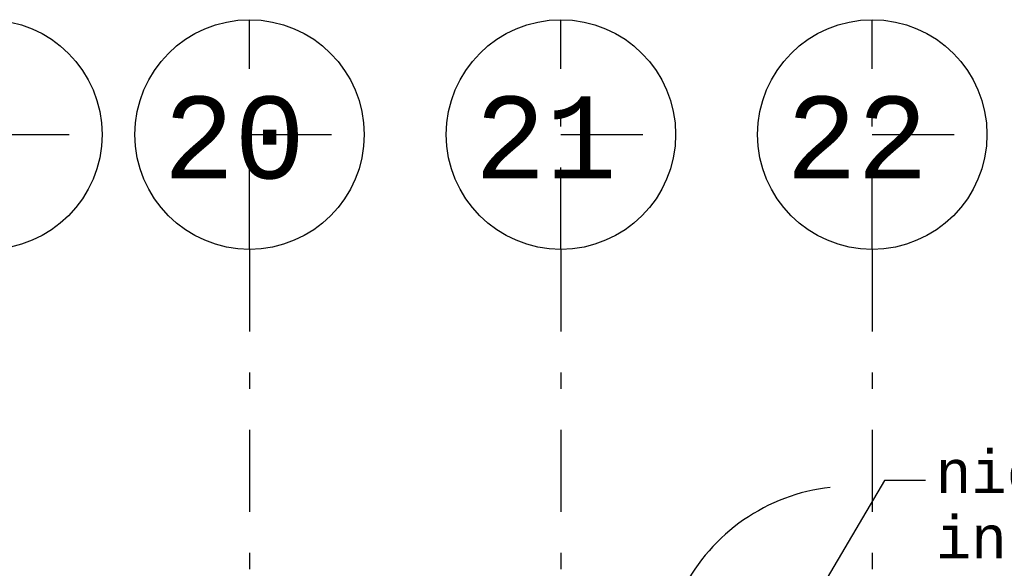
# Model space of a CAD drawing. Extents: x 2 to 87, y -108 to 11.
# Tile 349 of 352: x 44.42 to 50.43, y -9.25 to -5.91. Entities that reach past the tile are written whole.
import ezdxf

# ---------------------------------------------------------------- set-up
doc = ezdxf.new("R2010")
doc.units = 0
doc.header["$MEASUREMENT"] = 0
doc.linetypes.add('DASHDOT', pattern=[1, 0.5, -0.25, 0, -0.25])
for name, color, linetype in [('10', 7, 'CONTINUOUS'), ('16', 7, 'CONTINUOUS'), ('5', 7, 'CONTINUOUS'), ('8', 7, 'CONTINUOUS')]:
    doc.layers.add(name, color=color, linetype=linetype)
doc.styles.add('MONOTXT', font='MONOTXT', dxfattribs={"height": 0.2})

msp = doc.modelspace()

# ---------------------------------------------------------------- linework, layer by layer
at = {"layer": '10', "color": 7, "linetype": 'Continuous'}
for p, q in [((49.7032, -8.7171), (48.9101, -10.0571)), ((49.9532, -8.7171), (49.7032, -8.7171))]:
    msp.add_line(p, q, dxfattribs=at)
at = {"layer": '16', "color": 62, "linetype": 'Continuous'}
msp.add_arc((49.5006, -9.9075), 1.156, 96.40166, 152.96619, dxfattribs=at)
at = {"layer": '5', "color": 7, "linetype": 'DASHDOT'}
for p, q in [((45.8276, -7.3075), (45.8276, -5.9075)), ((47.7276, -7.3075), (47.7276, -5.9075)), ((49.6276, -7.3075), (49.6276, -5.9075)), ((44.2276, -6.6075), (44.9276, -6.6075)), ((45.8276, -6.6075), (46.5276, -6.6075)), ((47.7276, -6.6075), (48.4276, -6.6075)), ((49.6276, -6.6075), (50.3276, -6.6075)), ((45.8276, -7.3075), (45.8276, -96.5075)), ((47.7276, -7.3075), (47.7276, -96.5075)), ((49.6276, -7.3075), (49.6276, -96.5075))]:
    msp.add_line(p, q, dxfattribs=at)
at = {"layer": '5', "color": 3, "linetype": 'Continuous'}
for centre in [(44.2276, -6.6075), (45.8276, -6.6075), (47.7276, -6.6075), (49.6276, -6.6075)]:
    msp.add_circle(centre, 0.7, dxfattribs=at)

# ---------------------------------------------------------------- texts
at = {"layer": '5', "color": 1, "linetype": 'Continuous', "style": 'MONOTXT'}
for s, p in [('20 ', (45.3018, -6.8754)), ('21 ', (47.2018, -6.8754)), ('22 ', (49.1018, -6.8754))]:
    msp.add_text(s, height=0.5, dxfattribs=at).set_placement(p)
at = {"layer": '8', "color": 7, "linetype": 'Continuous', "style": 'MONOTXT'}
for s, p in [('nieuwe deur', (50.0155, -8.792)), ('in het vlak van bestaand raam', (50.0155, -9.192))]:
    msp.add_text(s, height=0.25, dxfattribs=at).set_placement(p)

doc.saveas('drawing.dxf')
